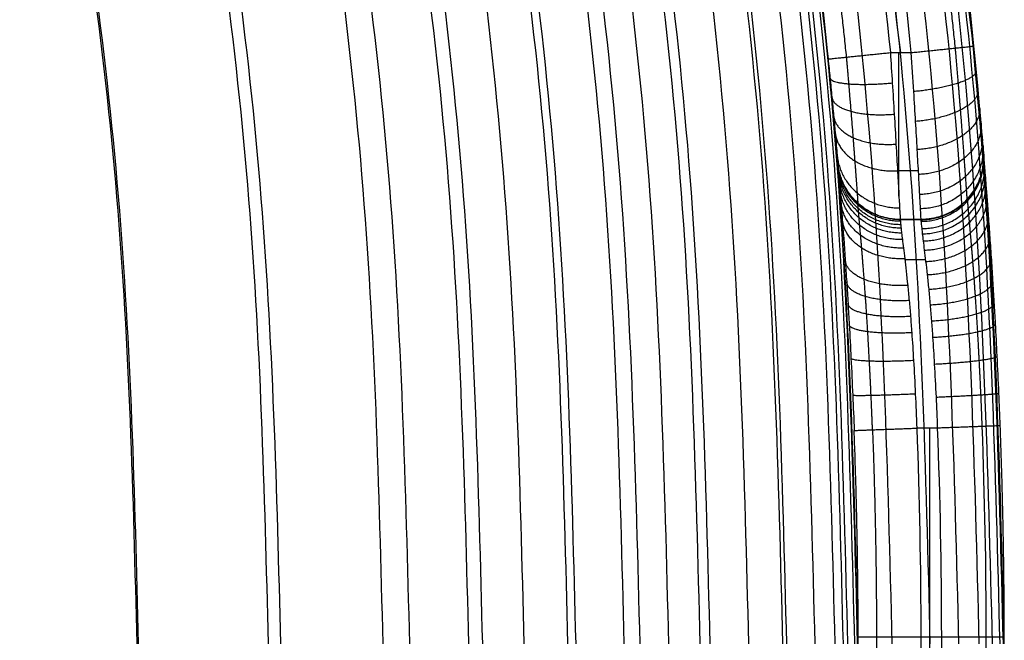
# Model space of a CAD drawing. Header units: millimetres. Extents: x -4093 to -3813, y 367 to 647.
# Tile 654 of 656: x -3837 to -3813, y 507 to 522. Entities that reach past the tile are written whole.
import ezdxf

# ---------------------------------------------------------------- set-up
doc = ezdxf.new("R2010")
doc.units = ezdxf.units.MM
doc.layers.add('Matua', color=18, linetype='Continuous', true_color=0x000000)

msp = doc.modelspace()

# ---------------------------------------------------------------- linework, layer by layer
at = {"layer": 'Matua', "color": 192, "true_color": 0x7d26cd}
for p, q in [((-3815.61, 517.018, -2705.525), (-3815.109, 517.018, -2705.525)), ((-3815.359, 517.018, -2702.545), (-3815.359, 517.018, -2708.506)), ((-3814.899, 502.018, -2713.506), (-3814.899, 512.018, -2713.506)), ((-3815.116, 507.018, -2713.506), (-3814.616, 507.018, -2713.506))]:
    msp.add_line(p, q, dxfattribs=at)
for points, weights, degree, knots in [([(-3813.851, 521.172, -2700.045), (-3827.457, 653.478, -2700.045), (-3960.287, 646.666, -2700.045), (-4093.116, 639.854, -2700.045), (-4093.116, 506.85, -2700.045)], [1, 0.724988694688, 1, 0.724988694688, 1], 2, [-532.016555, -532.016555, -532.016555, -266.008277, -266.008277, 0, 0, 0]), ([(-3813.116, 506.85, -2731.324), (-3813.116, 646.85, -2731.324), (-3953.116, 646.85, -2731.324), (-4093.116, 646.85, -2731.324), (-4093.116, 506.85, -2731.324)], [1, 0.707106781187, 1, 0.707106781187, 1], 2, [439.822972, 439.822972, 439.822972, 659.734457, 659.734457, 879.645943, 879.645943, 879.645943]), ([(-3813.121, 506.85, -2736.061), (-3813.121, 646.845, -2736.061), (-3953.116, 646.845, -2736.061), (-4093.111, 646.845, -2736.061), (-4093.111, 506.85, -2736.061)], [1, 0.707106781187, 1, 0.707106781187, 1], 2, [439.822972, 439.822972, 439.822972, 659.734457, 659.734457, 879.645943, 879.645943, 879.645943]), ([(-3813.138, 506.85, -2738.892), (-3813.138, 646.828, -2738.892), (-3953.116, 646.828, -2738.892), (-4093.095, 646.828, -2738.892), (-4093.095, 506.85, -2738.892)], [1, 0.707106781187, 1, 0.707106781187, 1], 2, [439.822972, 439.822972, 439.822972, 659.734457, 659.734457, 879.645943, 879.645943, 879.645943]), ([(-3813.218, 506.85, -2743.904), (-3813.218, 646.748, -2743.904), (-3953.116, 646.748, -2743.904), (-4093.014, 646.748, -2743.904), (-4093.014, 506.85, -2743.904)], [1, 0.707106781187, 1, 0.707106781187, 1], 2, [439.822972, 439.822972, 439.822972, 659.734457, 659.734457, 879.645943, 879.645943, 879.645943]), ([(-3813.399, 506.85, -2748.725), (-3813.399, 646.567, -2748.725), (-3953.116, 646.567, -2748.725), (-4092.834, 646.567, -2748.725), (-4092.834, 506.85, -2748.725)], [1, 0.707106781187, 1, 0.707106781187, 1], 2, [439.822972, 439.822972, 439.822972, 659.734457, 659.734457, 879.645943, 879.645943, 879.645943]), ([(-3814.288, 521.127, -2698.985), (-3814.646, 524.615, -2698.985), (-3816.552, 538.131, -2698.985), (-3823.473, 561.601, -2698.985), (-3839.185, 589.658, -2698.985), (-3861.673, 614.043, -2698.985), (-3889.402, 632.476, -2698.985), (-3919.816, 643.611, -2698.985), (-3950.669, 647.479, -2698.985), (-3981.29, 644.677, -2698.985), (-4011.152, 635.117, -2698.985), (-4039.075, 618.426, -2698.985), (-4062.773, 595.289, -2698.985), (-4080.28, 567.374, -2698.985), (-4090.488, 537.264, -2698.985), (-4092.677, 516.733, -2698.985), (-4092.677, 506.85, -2698.985), (-4092.677, 506.85, -2698.985), (-4092.677, 506.85, -2698.985), (-4092.677, 506.85, -2698.985)], [0.853553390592, 0.853553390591, 0.853553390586, 0.853553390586, 0.853553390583, 0.853553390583, 0.853553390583, 0.853553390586, 0.853553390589, 0.853553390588, 0.853553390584, 0.853553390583, 0.853553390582, 0.853553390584, 0.853553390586, 0.853553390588, 0.853553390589, 0.853553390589, 0.853553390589, 0.853553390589], 3, [0.1526, 0.1526, 0.1526, 0.1526, 10.59097, 40.763174, 72.572015, 105.699504, 138.814694, 170.997553, 201.475204, 230.832743, 262.02922, 294.235065, 327.033188, 359.941974, 391.645773, 421.06918, 421.06918, 421.06918, 421.069182, 421.069182, 421.069182, 421.069182]), ([(-3813.716, 506.85, -2753.38), (-3813.716, 646.25, -2753.38), (-3953.116, 646.25, -2753.38), (-4092.517, 646.25, -2753.38), (-4092.517, 506.85, -2753.38)], [1, 0.707106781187, 1, 0.707106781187, 1], 2, [439.822972, 439.822972, 439.822972, 659.734457, 659.734457, 879.645943, 879.645943, 879.645943]), ([(-3814.203, 506.85, -2757.856), (-3814.203, 645.763, -2757.856), (-3953.116, 645.763, -2757.856), (-4092.029, 645.763, -2757.856), (-4092.029, 506.85, -2757.856)], [1, 0.707106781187, 1, 0.707106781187, 1], 2, [439.822972, 439.822972, 439.822972, 659.734457, 659.734457, 879.645943, 879.645943, 879.645943]), ([(-3815.594, 521.018, -2698.545), (-3828.378, 645.1, -2698.545), (-3953.116, 645.1, -2698.545), (-4091.366, 645.1, -2698.545), (-4091.366, 506.85, -2698.545)], [0.961289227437, 0.727944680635, 1, 0.707106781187, 1], 2, [455.468583, 455.468583, 455.468583, 659.734457, 659.734457, 879.645943, 879.645943, 879.645943]), ([(-3814.888, 506.85, -2762.145), (-3814.888, 645.078, -2762.145), (-3953.116, 645.078, -2762.145), (-4091.344, 645.078, -2762.145), (-4091.344, 506.85, -2762.145)], [1, 0.707106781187, 1, 0.707106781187, 1], 2, [439.822972, 439.822972, 439.822972, 659.734457, 659.734457, 879.645943, 879.645943, 879.645943]), ([(-3815.8, 506.85, -2766.26), (-3815.8, 644.166, -2766.26), (-3953.116, 644.166, -2766.26), (-4090.432, 644.166, -2766.26), (-4090.432, 506.85, -2766.26)], [1, 0.707106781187, 1, 0.707106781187, 1], 2, [439.822972, 439.822972, 439.822972, 659.734457, 659.734457, 879.645943, 879.645943, 879.645943]), ([(-4090.055, 506.85, -2698.985), (-4090.055, 506.85, -2698.985), (-4090.055, 506.85, -2698.985), (-4090.055, 506.85, -2698.985), (-4090.056, 516.54, -2698.985), (-4087.911, 536.67, -2698.985), (-4077.911, 566.191, -2698.985), (-4060.761, 593.564, -2698.985), (-4037.547, 616.261, -2698.985), (-4010.187, 632.648, -2698.985), (-3980.921, 642.054, -2698.985), (-3950.903, 644.839, -2698.985), (-3920.648, 641.09, -2698.985), (-3890.814, 630.223, -2698.985), (-3863.598, 612.203, -2698.985), (-3841.504, 588.344, -2698.985), (-3826.037, 560.874, -2698.985), (-3819.166, 537.782, -2698.985), (-3817.264, 524.431, -2698.985), (-3816.901, 520.909, -2698.985)], [0.853553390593, 0.853553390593, 0.853553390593, 0.853553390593, 0.853553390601, 0.853553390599, 0.853553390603, 0.853553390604, 0.853553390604, 0.853553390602, 0.853553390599, 0.853553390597, 0.853553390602, 0.853553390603, 0.853553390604, 0.853553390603, 0.8535533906, 0.8535533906, 0.853553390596, 0.853553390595], 3, [0, 0, 0, 0, 0, 0, 0, 29.295194, 60.857456, 93.617091, 126.265972, 158.32636, 189.384457, 218.614835, 248.95853, 280.996845, 313.961564, 346.938503, 378.6044, 408.643837, 419.345606, 419.345606, 419.345606, 419.345606]), ([(-3816.616, 506.85, -2731.324), (-3816.616, 643.35, -2731.324), (-3953.116, 643.35, -2731.324), (-4089.616, 643.35, -2731.324), (-4089.616, 506.85, -2731.324)], [1, 0.707106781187, 1, 0.707106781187, 1], 2, [439.822972, 439.822972, 439.822972, 659.734457, 659.734457, 879.645943, 879.645943, 879.645943]), ([(-3816.629, 506.85, -2737.741), (-3816.629, 643.337, -2737.741), (-3953.116, 643.337, -2737.741), (-4089.603, 643.337, -2737.741), (-4089.603, 506.85, -2737.741)], [1, 0.707106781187, 1, 0.707106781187, 1], 2, [439.822972, 439.822972, 439.822972, 659.734457, 659.734457, 879.645943, 879.645943, 879.645943]), ([(-3816.697, 506.85, -2742.96), (-3816.697, 643.269, -2742.96), (-3953.116, 643.269, -2742.96), (-4089.535, 643.269, -2742.96), (-4089.535, 506.85, -2742.96)], [1, 0.707106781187, 1, 0.707106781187, 1], 2, [439.822972, 439.822972, 439.822972, 659.734457, 659.734457, 879.645943, 879.645943, 879.645943]), ([(-3816.864, 506.85, -2747.933), (-3816.864, 643.102, -2747.933), (-3953.116, 643.102, -2747.933), (-4089.368, 643.102, -2747.933), (-4089.368, 506.85, -2747.933)], [1, 0.707106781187, 1, 0.707106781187, 1], 2, [439.822972, 439.822972, 439.822972, 659.734457, 659.734457, 879.645943, 879.645943, 879.645943]), ([(-3816.97, 506.85, -2770.226), (-3816.97, 642.996, -2770.226), (-3953.116, 642.996, -2770.226), (-4089.262, 642.996, -2770.226), (-4089.262, 506.85, -2770.226)], [1, 0.707106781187, 1, 0.707106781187, 1], 2, [439.822972, 439.822972, 439.822972, 659.734457, 659.734457, 879.645943, 879.645943, 879.645943]), ([(-3817.169, 506.85, -2752.687), (-3817.169, 642.797, -2752.687), (-3953.116, 642.797, -2752.687), (-4089.063, 642.797, -2752.687), (-4089.063, 506.85, -2752.687)], [1, 0.707106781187, 1, 0.707106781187, 1], 2, [439.822972, 439.822972, 439.822972, 659.734457, 659.734457, 879.645943, 879.645943, 879.645943]), ([(-3817.648, 506.85, -2757.211), (-3817.648, 642.318, -2757.211), (-3953.116, 642.318, -2757.211), (-4088.584, 642.318, -2757.211), (-4088.584, 506.85, -2757.211)], [1, 0.707106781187, 1, 0.707106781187, 1], 2, [439.822972, 439.822972, 439.822972, 659.734457, 659.734457, 879.645943, 879.645943, 879.645943]), ([(-3818.327, 506.85, -2761.495), (-3818.327, 641.639, -2761.495), (-3953.116, 641.639, -2761.495), (-4087.905, 641.639, -2761.495), (-4087.905, 506.85, -2761.495)], [1, 0.707106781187, 1, 0.707106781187, 1], 2, [439.822972, 439.822972, 439.822972, 659.734457, 659.734457, 879.645943, 879.645943, 879.645943]), ([(-3818.419, 506.85, -2774.03), (-3818.419, 641.547, -2774.03), (-3953.116, 641.547, -2774.03), (-4087.813, 641.547, -2774.03), (-4087.813, 506.85, -2774.03)], [1, 0.707106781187, 1, 0.707106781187, 1], 2, [439.822972, 439.822972, 439.822972, 659.734457, 659.734457, 879.645943, 879.645943, 879.645943]), ([(-3819.235, 506.85, -2765.564), (-3819.235, 640.731, -2765.564), (-3953.116, 640.731, -2765.564), (-4086.997, 640.731, -2765.564), (-4086.997, 506.85, -2765.564)], [1, 0.707106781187, 1, 0.707106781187, 1], 2, [439.822972, 439.822972, 439.822972, 659.734457, 659.734457, 879.645943, 879.645943, 879.645943]), ([(-3820.162, 506.85, -2777.659), (-3820.162, 639.804, -2777.659), (-3953.116, 639.804, -2777.659), (-4086.071, 639.804, -2777.659), (-4086.071, 506.85, -2777.659)], [1, 0.707106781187, 1, 0.707106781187, 1], 2, [439.822972, 439.822972, 439.822972, 659.734457, 659.734457, 879.645943, 879.645943, 879.645943]), ([(-3820.4, 506.85, -2769.441), (-3820.4, 639.566, -2769.441), (-3953.116, 639.566, -2769.441), (-4085.832, 639.566, -2769.441), (-4085.832, 506.85, -2769.441)], [1, 0.707106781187, 1, 0.707106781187, 1], 2, [439.822972, 439.822972, 439.822972, 659.734457, 659.734457, 879.645943, 879.645943, 879.645943]), ([(-3821.151, 506.85, -2779.412), (-3821.151, 638.815, -2779.412), (-3953.116, 638.815, -2779.412), (-4085.081, 638.815, -2779.412), (-4085.081, 506.85, -2779.412)], [1, 0.707106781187, 1, 0.707106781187, 1], 2, [439.822972, 439.822972, 439.822972, 659.734457, 659.734457, 879.645943, 879.645943, 879.645943]), ([(-3821.84, 506.85, -2773.118), (-3821.84, 638.126, -2773.118), (-3953.116, 638.126, -2773.118), (-4084.393, 638.126, -2773.118), (-4084.393, 506.85, -2773.118)], [1, 0.707106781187, 1, 0.707106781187, 1], 2, [439.822972, 439.822972, 439.822972, 659.734457, 659.734457, 879.645943, 879.645943, 879.645943]), ([(-3822.219, 506.85, -2781.121), (-3822.219, 637.747, -2781.121), (-3953.116, 637.747, -2781.121), (-4084.014, 637.747, -2781.121), (-4084.014, 506.85, -2781.121)], [1, 0.707106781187, 1, 0.707106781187, 1], 2, [439.822972, 439.822972, 439.822972, 659.734457, 659.734457, 879.645943, 879.645943, 879.645943]), ([(-3823.374, 506.85, -2782.796), (-3823.374, 636.592, -2782.796), (-3953.116, 636.592, -2782.796), (-4082.858, 636.592, -2782.796), (-4082.858, 506.85, -2782.796)], [1, 0.707106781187, 1, 0.707106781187, 1], 2, [439.822972, 439.822972, 439.822972, 659.734457, 659.734457, 879.645943, 879.645943, 879.645943]), ([(-3823.567, 506.85, -2776.593), (-3823.567, 636.399, -2776.593), (-3953.116, 636.399, -2776.593), (-4082.665, 636.399, -2776.593), (-4082.665, 506.85, -2776.593)], [1, 0.707106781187, 1, 0.707106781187, 1], 2, [439.822972, 439.822972, 439.822972, 659.734457, 659.734457, 879.645943, 879.645943, 879.645943]), ([(-3824.614, 506.85, -2784.426), (-3824.614, 635.352, -2784.426), (-3953.116, 635.352, -2784.426), (-4081.619, 635.352, -2784.426), (-4081.619, 506.85, -2784.426)], [1, 0.707106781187, 1, 0.707106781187, 1], 2, [439.822972, 439.822972, 439.822972, 659.734457, 659.734457, 879.645943, 879.645943, 879.645943]), ([(-3825.609, 506.85, -2779.892), (-3825.609, 634.357, -2779.892), (-3953.116, 634.357, -2779.892), (-4080.624, 634.357, -2779.892), (-4080.624, 506.85, -2779.892)], [1, 0.707106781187, 1, 0.707106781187, 1], 2, [439.822972, 439.822972, 439.822972, 659.734457, 659.734457, 879.645943, 879.645943, 879.645943]), ([(-3825.941, 506.85, -2786.017), (-3825.941, 634.025, -2786.017), (-3953.116, 634.025, -2786.017), (-4080.291, 634.025, -2786.017), (-4080.291, 506.85, -2786.017)], [1, 0.707106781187, 1, 0.707106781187, 1], 2, [439.822972, 439.822972, 439.822972, 659.734457, 659.734457, 879.645943, 879.645943, 879.645943]), ([(-3827.356, 506.85, -2787.564), (-3827.356, 632.61, -2787.564), (-3953.116, 632.61, -2787.564), (-4078.876, 632.61, -2787.564), (-4078.876, 506.85, -2787.564)], [1, 0.707106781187, 1, 0.707106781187, 1], 2, [439.822972, 439.822972, 439.822972, 659.734457, 659.734457, 879.645943, 879.645943, 879.645943]), ([(-3827.995, 506.85, -2783.034), (-3827.995, 631.971, -2783.034), (-3953.116, 631.971, -2783.034), (-4078.237, 631.971, -2783.034), (-4078.237, 506.85, -2783.034)], [1, 0.707106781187, 1, 0.707106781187, 1], 2, [439.822972, 439.822972, 439.822972, 659.734457, 659.734457, 879.645943, 879.645943, 879.645943]), ([(-3830.444, 506.85, -2790.518), (-3830.444, 629.522, -2790.518), (-3953.116, 629.522, -2790.518), (-4075.789, 629.522, -2790.518), (-4075.789, 506.85, -2790.518)], [1, 0.707106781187, 1, 0.707106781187, 1], 2, [439.822972, 439.822972, 439.822972, 659.734457, 659.734457, 879.645943, 879.645943, 879.645943]), ([(-3830.74, 506.85, -2786.013), (-3830.74, 629.226, -2786.013), (-3953.116, 629.226, -2786.013), (-4075.492, 629.226, -2786.013), (-4075.492, 506.85, -2786.013)], [1, 0.707106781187, 1, 0.707106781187, 1], 2, [439.822972, 439.822972, 439.822972, 659.734457, 659.734457, 879.645943, 879.645943, 879.645943]), ([(-3833.849, 506.85, -2788.82), (-3833.849, 626.117, -2788.82), (-3953.116, 626.117, -2788.82), (-4072.383, 626.117, -2788.82), (-4072.383, 506.85, -2788.82)], [1, 0.707106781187, 1, 0.707106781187, 1], 2, [439.822972, 439.822972, 439.822972, 659.734457, 659.734457, 879.645943, 879.645943, 879.645943]), ([(-3833.886, 506.85, -2793.291), (-3833.886, 626.08, -2793.291), (-3953.116, 626.08, -2793.291), (-4072.347, 626.08, -2793.291), (-4072.347, 506.85, -2793.291)], [1, 0.707106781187, 1, 0.707106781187, 1], 2, [439.822972, 439.822972, 439.822972, 659.734457, 659.734457, 879.645943, 879.645943, 879.645943]), ([(-3814.004, 517.503, -2702.545), (-3814.004, 517.503, -2702.111), (-3814.013, 517.627, -2701.446), (-3814.041, 518.034, -2700.633), (-3814.073, 518.472, -2700.072), (-3814.114, 519.014, -2699.608), (-3814.162, 519.627, -2699.265), (-3814.22, 520.336, -2699.033), (-3814.263, 520.845, -2698.98), (-3814.288, 521.127, -2698.985)], [0.838332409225, 0.838332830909, 0.838737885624, 0.840159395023, 0.841769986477, 0.843893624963, 0.846468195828, 0.849662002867, 0.852130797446, 0.853553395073], 3, [0, 0, 0, 0, 0.901915, 1.385609, 1.880574, 2.377649, 2.867811, 3.342937, 3.935869, 3.935869, 3.935869, 3.935869]), ([(-3816.901, 520.909, -2698.985), (-3816.882, 520.695, -2698.988), (-3816.843, 520.251, -2699.035), (-3816.789, 519.594, -2699.235), (-3816.739, 518.966, -2699.573), (-3816.683, 518.226, -2700.189), (-3816.637, 517.586, -2701.185), (-3816.625, 517.414, -2702.105), (-3816.625, 517.414, -2702.545)], [0.853553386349, 0.854657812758, 0.856858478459, 0.859875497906, 0.862542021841, 0.865437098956, 0.867650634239, 0.868196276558, 0.868197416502], 3, [0.156634, 0.156634, 0.156634, 0.156634, 0.615374, 1.106192, 1.615766, 2.134007, 3.154252, 4.09257, 4.09257, 4.09257, 4.09257]), ([(-3813.614, 518.645, -2702.545), (-3813.558, 517.988, -2702.545), (-3814.004, 517.503, -2702.545), (-3814.45, 517.018, -2702.545), (-3815.109, 517.018, -2702.545)], [1, 0.915604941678, 1, 0.915604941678, 1], 2, [-2.482719, -2.482719, -2.482719, -1.241359, -1.241359, 0, 0, 0]), ([(-3816.273, 511.979, -2713.945), (-3816.283, 512.26, -2713.945), (-3816.307, 512.822, -2713.945), (-3816.345, 513.606, -2713.91), (-3816.381, 514.251, -2713.829), (-3816.413, 514.763, -2713.715), (-3816.442, 515.185, -2713.58), (-3816.483, 515.747, -2713.328), (-3816.524, 516.244, -2712.962), (-3816.558, 516.643, -2712.485), (-3816.579, 516.882, -2712.089), (-3816.595, 517.062, -2711.674), (-3816.606, 517.193, -2711.249), (-3816.616, 517.302, -2710.742), (-3816.622, 517.38, -2710.102), (-3816.625, 517.413, -2709.332), (-3816.625, 517.414, -2708.778), (-3816.625, 517.414, -2708.506)], [0.853553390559, 0.853553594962, 0.853664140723, 0.854221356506, 0.855158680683, 0.856308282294, 0.857573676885, 0.859744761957, 0.862376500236, 0.86464496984, 0.865964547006, 0.866877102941, 0.867462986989, 0.867886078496, 0.868128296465, 0.868198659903, 0.868197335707, 0.868197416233], 3, [-0.056858, -0.056858, -0.056858, -0.056858, 0.79397, 1.696598, 2.51853, 3.042143, 3.595823, 4.183875, 5.445426, 6.091066, 6.697033, 7.274795, 7.817058, 8.329688, 9.116103, 10.004669, 10.822884, 10.822884, 10.822884, 10.822884]), ([(-3814.004, 517.503, -2708.506), (-3814.004, 517.503, -2708.774), (-3814.004, 517.503, -2709.326), (-3814.001, 517.463, -2710.265), (-3813.99, 517.342, -2711.062), (-3813.973, 517.138, -2711.702), (-3813.956, 516.949, -2712.123), (-3813.934, 516.699, -2712.52), (-3813.907, 516.389, -2712.877), (-3813.877, 516.024, -2713.179), (-3813.846, 515.622, -2713.419), (-3813.816, 515.199, -2713.6), (-3813.787, 514.768, -2713.73), (-3813.756, 514.257, -2713.837), (-3813.721, 513.616, -2713.913), (-3813.684, 512.858, -2713.944), (-3813.662, 512.317, -2713.945), (-3813.653, 512.058, -2713.945)], [0.838332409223, 0.838332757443, 0.8383305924, 0.838423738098, 0.838844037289, 0.83986509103, 0.840944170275, 0.842476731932, 0.844388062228, 0.846431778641, 0.848321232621, 0.849881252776, 0.851081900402, 0.85212920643, 0.852973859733, 0.853458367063, 0.853553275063, 0.853553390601], 3, [0, 0, 0, 0, 0.805055, 1.707735, 3.057257, 3.622904, 4.22783, 4.86197, 5.518598, 6.17053, 6.791682, 7.379868, 7.928415, 8.444327, 9.222279, 10.107435, 10.879673, 10.879673, 10.879673, 10.879673])]:
    msp.add_rational_spline(points, weights, degree=degree, knots=knots, dxfattribs=at)
for points, knots in [([(-3815.343, 521.018, -2698.545), (-3815.699, 524.48, -2698.545), (-3816.185, 527.927, -2698.545), (-3816.8, 531.352, -2698.545), (-3818.58, 541.251, -2698.545), (-3821.441, 550.955, -2698.545), (-3825.318, 560.235, -2698.545), (-3829.405, 570.019, -2698.545), (-3834.62, 579.331, -2698.545), (-3840.827, 587.927, -2698.545), (-3847.291, 596.88, -2698.545), (-3854.831, 605.055, -2698.545), (-3863.232, 612.222, -2698.545), (-3871.63, 619.385, -2698.545), (-3880.888, 625.54, -2698.545), (-3890.744, 630.511, -2698.545), (-3900.322, 635.342, -2698.545), (-3910.464, 639.055, -2698.545), (-3920.897, 641.551, -2698.545), (-3930.778, 643.914, -2698.545), (-3940.919, 645.186, -2698.545), (-3951.077, 645.335, -2698.545), (-3960.862, 645.479, -2698.545), (-3970.662, 644.582, -2698.545), (-3980.258, 642.665, -2698.545), (-3990.455, 640.627, -2698.545), (-4000.422, 637.436, -2698.545), (-4009.906, 633.172, -2698.545), (-4019.697, 628.77, -2698.545), (-4028.974, 623.225, -2698.545), (-4037.488, 616.685, -2698.545), (-4046.158, 610.025, -2698.545), (-4054.035, 602.334, -2698.545), (-4060.901, 593.826, -2698.545), (-4067.79, 585.289, -2698.545), (-4073.659, 575.93, -2698.545), (-4078.345, 566.012, -2698.545), (-4082.859, 556.457, -2698.545), (-4086.275, 546.383, -2698.545), (-4088.503, 536.053, -2698.545), (-4090.571, 526.465, -2698.545), (-4091.617, 516.658, -2698.545), (-4091.616, 506.85, -2698.545)], [-421.813317, -421.813317, -421.813317, -421.813317, -411.372456, -411.372456, -411.372456, -381.140547, -381.140547, -381.140547, -349.261718, -349.261718, -349.261718, -316.055191, -316.055191, -316.055191, -282.86105, -282.86105, -282.86105, -250.605694, -250.605694, -250.605694, -220.066513, -220.066513, -220.066513, -190.653987, -190.653987, -190.653987, -159.391445, -159.391445, -159.391445, -127.112992, -127.112992, -127.112992, -94.23819, -94.23819, -94.23819, -61.251873, -61.251873, -61.251873, -29.478835, -29.478835, -29.478835, 0, 0, 0, 0]), ([(-4091.116, 506.85, -2698.545), (-4091.117, 516.615, -2698.545), (-4090.076, 526.38, -2698.545), (-4088.019, 535.926, -2698.545), (-4085.802, 546.21, -2698.545), (-4082.404, 556.24, -2698.545), (-4077.914, 565.754, -2698.545), (-4073.253, 575.629, -2698.545), (-4067.414, 584.948, -2698.545), (-4060.562, 593.45, -2698.545), (-4053.732, 601.924, -2698.545), (-4045.896, 609.585, -2698.545), (-4037.271, 616.222, -2698.545), (-4028.801, 622.738, -2698.545), (-4019.571, 628.267, -2698.545), (-4009.828, 632.659, -2698.545), (-4000.39, 636.913, -2698.545), (-3990.471, 640.101, -2698.545), (-3980.322, 642.142, -2698.545), (-3970.77, 644.063, -2698.545), (-3961.013, 644.968, -2698.545), (-3951.271, 644.838, -2698.545), (-3941.157, 644.703, -2698.545), (-3931.059, 643.451, -2698.545), (-3921.218, 641.113, -2698.545), (-3910.828, 638.645, -2698.545), (-3900.726, 634.965, -2698.545), (-3891.182, 630.172, -2698.545), (-3881.363, 625.241, -2698.545), (-3872.135, 619.131, -2698.545), (-3863.762, 612.016, -2698.545), (-3855.385, 604.899, -2698.545), (-3847.863, 596.776, -2698.545), (-3841.408, 587.878, -2698.545), (-3835.211, 579.334, -2698.545), (-3829.998, 570.075, -2698.545), (-3825.906, 560.345, -2698.545), (-3822.025, 551.115, -2698.545), (-3819.152, 541.461, -2698.545), (-3817.355, 531.61, -2698.545), (-3816.715, 528.101, -2698.545), (-3816.212, 524.567, -2698.545), (-3815.845, 521.018, -2698.545)], [-420.23701, -420.23701, -420.23701, -420.23701, -390.886714, -390.886714, -390.886714, -359.255635, -359.255635, -359.255635, -326.418964, -326.418964, -326.418964, -293.69391, -293.69391, -293.69391, -261.561306, -261.561306, -261.561306, -230.437661, -230.437661, -230.437661, -201.152503, -201.152503, -201.152503, -170.747684, -170.747684, -170.747684, -138.637368, -138.637368, -138.637368, -105.594133, -105.594133, -105.594133, -72.538714, -72.538714, -72.538714, -40.803252, -40.803252, -40.803252, -10.704472, -10.704472, -10.704472, 0, 0, 0, 0]), ([(-4089.616, 506.85, -2700.045), (-4089.617, 516.509, -2700.045), (-4088.588, 526.168, -2700.045), (-4086.552, 535.61, -2700.045), (-4084.36, 545.782, -2700.045), (-4080.999, 555.703, -2700.045), (-4076.557, 565.114, -2700.045), (-4071.947, 574.882, -2700.045), (-4066.172, 584.099, -2700.045), (-4059.394, 592.509, -2700.045), (-4052.639, 600.89, -2700.045), (-4044.887, 608.468, -2700.045), (-4036.356, 615.033, -2700.045), (-4027.978, 621.479, -2700.045), (-4018.848, 626.947, -2700.045), (-4009.212, 631.291, -2700.045), (-3999.876, 635.5, -2700.045), (-3990.065, 638.652, -2700.045), (-3980.026, 640.671, -2700.045), (-3970.578, 642.571, -2700.045), (-3960.928, 643.467, -2700.045), (-3951.291, 643.338, -2700.045), (-3941.287, 643.204, -2700.045), (-3931.298, 641.966, -2700.045), (-3921.565, 639.654, -2700.045), (-3911.288, 637.212, -2700.045), (-3901.295, 633.572, -2700.045), (-3891.855, 628.832, -2700.045), (-3882.143, 623.954, -2700.045), (-3873.015, 617.91, -2700.045), (-3864.733, 610.873, -2700.045), (-3856.447, 603.833, -2700.045), (-3849.007, 595.798, -2700.045), (-3842.623, 586.997, -2700.045), (-3836.492, 578.546, -2700.045), (-3831.336, 569.388, -2700.045), (-3827.289, 559.764, -2700.045), (-3823.45, 550.634, -2700.045), (-3820.608, 541.085, -2700.045), (-3818.831, 531.341, -2700.045), (-3818.198, 527.87, -2700.045), (-3817.7, 524.374, -2700.045), (-3817.338, 520.864, -2700.045)], [0, 0, 0, 0, 29.031264, 29.031264, 29.031264, 60.318528, 60.318528, 60.318528, 92.798279, 92.798279, 92.798279, 125.167627, 125.167627, 125.167627, 156.950966, 156.950966, 156.950966, 187.736311, 187.736311, 187.736311, 216.703154, 216.703154, 216.703154, 246.777487, 246.777487, 246.777487, 278.53878, 278.53878, 278.53878, 311.222849, 311.222849, 311.222849, 343.918972, 343.918972, 343.918972, 375.309483, 375.309483, 375.309483, 405.081102, 405.081102, 405.081102, 415.669221, 415.669221, 415.669221, 415.669221]), ([(-3813.614, 518.645, -2702.545), (-3813.614, 518.645, -2702.245), (-3813.621, 518.73, -2701.783), (-3813.645, 519.011, -2701.218), (-3813.672, 519.314, -2700.826), (-3813.706, 519.691, -2700.5), (-3813.746, 520.118, -2700.256), (-3813.794, 520.615, -2700.087), (-3813.83, 520.973, -2700.045), (-3813.851, 521.172, -2700.045)], [0, 0, 0, 0, 0.912022, 1.401138, 1.901649, 2.404296, 2.899951, 3.380402, 3.979978, 3.979978, 3.979978, 3.979978]), ([(-3815.845, 521.018, -2698.545), (-3815.83, 520.775, -2698.545), (-3815.798, 520.271, -2698.592), (-3815.752, 519.523, -2698.807), (-3815.709, 518.804, -2699.181), (-3815.661, 517.954, -2699.873), (-3815.621, 517.217, -2701), (-3815.61, 517.018, -2702.045), (-3815.61, 517.018, -2702.545)], [-6.350987, -6.350987, -6.350987, -6.350987, -5.610769, -4.818791, -3.996548, -3.160319, -1.514061, 0, 0, 0, 0]), ([(-3815.109, 517.018, -2702.545), (-3815.109, 517.018, -2702.064), (-3815.116, 517.153, -2701.326), (-3815.14, 517.598, -2700.422), (-3815.166, 518.078, -2699.795), (-3815.2, 518.674, -2699.272), (-3815.239, 519.351, -2698.882), (-3815.287, 520.137, -2698.613), (-3815.323, 520.704, -2698.545), (-3815.343, 521.018, -2698.545)], [-6.324696, -6.324696, -6.324696, -6.324696, -4.875375, -4.098108, -3.302731, -2.503962, -1.716301, -0.952804, 0, 0, 0, 0]), ([(-3817.338, 520.864, -2700.045), (-3817.322, 520.714, -2700.045), (-3817.29, 520.403, -2700.074), (-3817.245, 519.94, -2700.209), (-3817.203, 519.495, -2700.443), (-3817.155, 518.97, -2700.875), (-3817.115, 518.514, -2701.58), (-3817.105, 518.391, -2702.233), (-3817.105, 518.392, -2702.545)], [0, 0, 0, 0, 0.460737, 0.953691, 1.465483, 1.98598, 3.010668, 3.953071, 3.953071, 3.953071, 3.953071]), ([(-3813.214, 512.074, -2715.006), (-3813.223, 512.334, -2715.006), (-3813.246, 512.892, -2715.005), (-3813.284, 513.712, -2714.974), (-3813.322, 514.441, -2714.891), (-3813.356, 515.049, -2714.768), (-3813.388, 515.583, -2714.612), (-3813.424, 516.129, -2714.386), (-3813.461, 516.671, -2714.073), (-3813.497, 517.176, -2713.666), (-3813.53, 517.61, -2713.18), (-3813.557, 517.953, -2712.645), (-3813.577, 518.204, -2712.096), (-3813.598, 518.462, -2711.294), (-3813.61, 518.602, -2710.361), (-3813.614, 518.644, -2709.343), (-3813.614, 518.645, -2708.774), (-3813.614, 518.645, -2708.506)], [-10.879673, -10.879673, -10.879673, -10.879673, -10.107435, -9.222279, -8.444327, -7.928415, -7.379868, -6.791682, -6.17053, -5.518598, -4.86197, -4.22783, -3.622904, -3.057257, -1.707735, -0.805055, 0, 0, 0, 0]), ([(-3817.105, 518.392, -2708.506), (-3817.105, 518.392, -2708.778), (-3817.105, 518.391, -2709.347), (-3817.102, 518.357, -2710.178), (-3817.095, 518.269, -2710.903), (-3817.084, 518.143, -2711.503), (-3817.071, 517.985, -2712.024), (-3817.053, 517.76, -2712.554), (-3817.028, 517.451, -2713.078), (-3816.988, 516.923, -2713.727), (-3816.94, 516.257, -2714.228), (-3816.892, 515.535, -2714.56), (-3816.86, 515.013, -2714.732), (-3816.825, 514.403, -2714.871), (-3816.786, 513.668, -2714.967), (-3816.746, 512.82, -2715.005), (-3816.722, 512.243, -2715.006), (-3816.712, 511.962, -2715.006)], [-10.822884, -10.822884, -10.822884, -10.822884, -10.004669, -9.116103, -8.329688, -7.817058, -7.274795, -6.697033, -6.091066, -5.445426, -4.183875, -3.595823, -3.042143, -2.51853, -1.696598, -0.79397, 0.056858, 0.056858, 0.056858, 0.056858]), ([(-3815.61, 517.018, -2708.506), (-3815.61, 517.018, -2708.778), (-3815.61, 517.018, -2709.324), (-3815.607, 516.986, -2710.066), (-3815.6, 516.912, -2710.666), (-3815.589, 516.812, -2711.13), (-3815.576, 516.696, -2711.51), (-3815.558, 516.539, -2711.872), (-3815.533, 516.335, -2712.212), (-3815.492, 516.001, -2712.617), (-3815.443, 515.583, -2712.931), (-3815.395, 515.089, -2713.158), (-3815.363, 514.708, -2713.282), (-3815.327, 514.235, -2713.39), (-3815.288, 513.624, -2713.47), (-3815.247, 512.861, -2713.505), (-3815.224, 512.302, -2713.506), (-3815.213, 512.018, -2713.506)], [-10.822884, -10.822884, -10.822884, -10.822884, -10.004669, -9.116103, -8.329688, -7.817058, -7.274795, -6.697033, -6.091066, -5.445426, -4.183875, -3.595823, -3.042143, -2.51853, -1.696598, -0.79397, 0.056858, 0.056858, 0.056858, 0.056858]), ([(-3814.713, 512.018, -2713.506), (-3814.722, 512.276, -2713.506), (-3814.744, 512.806, -2713.505), (-3814.782, 513.533, -2713.476), (-3814.819, 514.133, -2713.406), (-3814.854, 514.601, -2713.31), (-3814.885, 514.989, -2713.195), (-3814.92, 515.361, -2713.039), (-3814.957, 515.709, -2712.834), (-3814.993, 516.022, -2712.579), (-3815.026, 516.289, -2712.277), (-3815.052, 516.508, -2711.933), (-3815.072, 516.677, -2711.561), (-3815.093, 516.863, -2710.981), (-3815.105, 516.979, -2710.231), (-3815.109, 517.018, -2709.32), (-3815.109, 517.019, -2708.774), (-3815.109, 517.018, -2708.506)], [-10.879673, -10.879673, -10.879673, -10.879673, -10.107435, -9.222279, -8.444327, -7.928415, -7.379868, -6.791682, -6.17053, -5.518598, -4.86197, -4.22783, -3.622904, -3.057257, -1.707735, -0.805055, 0, 0, 0, 0])]:
    msp.add_open_spline(points, degree=3, knots=knots, dxfattribs=at)
at = {"layer": 'Matua', "color": 192, "true_color": 0x7d26cd, "extrusion": (0.102299, -0.994754, 6.5981e-07)}
msp.add_rational_spline([(-3815.343, 521.018, -2698.545), (-3813.851, 521.172, -2698.545), (-3813.851, 521.172, -2700.045)], [1, 0.707106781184, 1], degree=2, dxfattribs=at)
at = {"layer": 'Matua', "color": 192, "true_color": 0x7d26cd, "extrusion": (-0.102671, 0.994715, -6.39714e-07)}
msp.add_rational_spline([(-3817.338, 520.864, -2700.045), (-3817.338, 520.864, -2698.545), (-3815.845, 521.018, -2698.545)], [1, 0.707106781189, 1], degree=2, dxfattribs=at)
at = {"layer": 'Matua', "color": 192, "true_color": 0x7d26cd}
for points, degree in [([(-3815.845, 521.018, -2698.545), (-3815.594, 521.018, -2698.545), (-3815.343, 521.018, -2698.545)], 2), ([(-3813.614, 518.645, -2708.506), (-3813.614, 518.645, -2705.525), (-3813.614, 518.645, -2702.545)], 2), ([(-3817.105, 518.392, -2702.545), (-3817.105, 518.392, -2705.525), (-3817.105, 518.392, -2708.506)], 2), ([(-3815.674, 518.19, -2699.717), (-3815.423, 518.19, -2699.717), (-3815.172, 518.19, -2699.717)], 2), ([(-3816.625, 517.414, -2708.506), (-3816.625, 517.414, -2705.525), (-3816.625, 517.414, -2702.545)], 2), ([(-3814.004, 517.503, -2702.545), (-3814.004, 517.503, -2705.525), (-3814.004, 517.503, -2708.506)], 2), ([(-3815.61, 517.018, -2702.545), (-3815.359, 517.018, -2702.545), (-3815.109, 517.018, -2702.545)], 2), ([(-3815.109, 517.018, -2708.506), (-3815.359, 517.018, -2708.506), (-3815.61, 517.018, -2708.506)], 2), ([(-3815.61, 517.018, -2702.545), (-3815.61, 517.018, -2705.525), (-3815.61, 517.018, -2708.506)], 2), ([(-3815.109, 517.018, -2708.506), (-3815.109, 517.018, -2705.525), (-3815.109, 517.018, -2702.545)], 2), ([(-3814.997, 516.049, -2712.537), (-3815.247, 516.049, -2712.537), (-3815.498, 516.049, -2712.537)], 2), ([(-3814.713, 512.018, -2713.506), (-3814.963, 512.018, -2713.506), (-3815.213, 512.018, -2713.506)], 2), ([(-3815.213, 512.018, -2713.506), (-3815.088, 508.687, -2713.506), (-3815.084, 505.35, -2713.506), (-3815.201, 502.018, -2713.506)], 3), ([(-3814.7, 502.018, -2713.506), (-3814.584, 505.35, -2713.506), (-3814.588, 508.687, -2713.506), (-3814.713, 512.018, -2713.506)], 3), ([(-3813.653, 512.058, -2713.945), (-3813.527, 508.701, -2713.945), (-3813.523, 505.339, -2713.945), (-3813.64, 501.981, -2713.945)], 3)]:
    msp.add_open_spline(points, degree=degree, dxfattribs=at)
at = {"layer": 'Matua', "color": 192, "true_color": 0x7d26cd, "extrusion": (1, 2.37949e-11, -2.32361e-11)}
msp.add_rational_spline([(-3815.641, 517.581, -2700.5), (-3815.641, 518.744, -2698.545), (-3815.641, 521.018, -2698.545)], [0.866873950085, 0.809386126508, 0.999999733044], degree=2, dxfattribs=at)
at = {"layer": 'Matua', "color": 192, "true_color": 0x7d26cd, "extrusion": (-0.095385, 0.967848, 0.23275)}
msp.add_rational_spline([(-3813.791, 520.581, -2700.115), (-3813.756, 520.225, -2698.622), (-3815.284, 520.083, -2698.656)], [1, 0.698951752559, 1.00000001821], degree=2, dxfattribs=at)
at = {"layer": 'Matua', "color": 192, "true_color": 0x7d26cd, "extrusion": (0.097745, -0.978673, -0.180679)}
msp.add_rational_spline([(-3817.292, 520.415, -2700.087), (-3817.265, 520.151, -2698.638), (-3815.799, 520.292, -2698.612)], [1.00000000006, 0.713457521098, 0.999999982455], degree=2, dxfattribs=at)
at = {"layer": 'Matua', "color": 192, "true_color": 0x7d26cd, "extrusion": (-0.086471, 0.907519, 0.411013)}
msp.add_rational_spline([(-3813.747, 520.129, -2700.268), (-3813.687, 519.491, -2698.846), (-3815.241, 519.368, -2698.902)], [1, 0.693133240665, 1.00000001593], degree=2, dxfattribs=at)
at = {"layer": 'Matua', "color": 192, "true_color": 0x7d26cd, "extrusion": (0.089263, -0.925682, -0.367622)}
msp.add_rational_spline([(-3817.246, 519.952, -2700.222), (-3817.195, 519.422, -2698.875), (-3815.753, 519.542, -2698.828)], [1.00000000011, 0.719523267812, 0.999999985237], degree=2, dxfattribs=at)
at = {"layer": 'Matua', "color": 192, "true_color": 0x7d26cd, "extrusion": (-0.074786, 0.811204, 0.579961)}
msp.add_rational_spline([(-3813.707, 519.702, -2700.512), (-3813.623, 518.788, -2699.223), (-3815.201, 518.692, -2699.291)], [1, 0.687971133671, 1.00000001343], degree=2, dxfattribs=at)
at = {"layer": 'Matua', "color": 192, "true_color": 0x7d26cd, "extrusion": (0.077604, -0.83332, -0.547317)}
msp.add_rational_spline([(-3817.204, 519.507, -2700.456), (-3817.132, 518.73, -2699.263), (-3815.711, 518.823, -2699.202)], [1.00000000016, 0.724880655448, 0.999999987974], degree=2, dxfattribs=at)
at = {"layer": 'Matua', "color": 192, "true_color": 0x7d26cd, "extrusion": (-0.060987, 0.681643, 0.729139)}
msp.add_rational_spline([(-3813.673, 519.326, -2700.838), (-3813.569, 518.163, -2699.742), (-3815.167, 518.096, -2699.814)], [1, 0.683703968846, 1.00000001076], degree=2, dxfattribs=at)
at = {"layer": 'Matua', "color": 192, "true_color": 0x7d26cd, "extrusion": (0.063485, -0.703898, -0.707459)}
msp.add_rational_spline([(-3817.168, 519.111, -2700.782), (-3817.079, 518.12, -2699.787), (-3815.674, 518.183, -2699.724)], [1.00000000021, 0.729273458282, 0.999999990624], degree=2, dxfattribs=at)
at = {"layer": 'Matua', "color": 192, "true_color": 0x7d26cd, "extrusion": (-0.045873, 0.525579, 0.849507)}
msp.add_rational_spline([(-3813.646, 519.023, -2701.23), (-3813.527, 517.656, -2700.378), (-3815.141, 517.617, -2700.441)], [1, 0.680462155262, 1.00000000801], degree=2, dxfattribs=at)
at = {"layer": 'Matua', "color": 192, "true_color": 0x7d26cd, "extrusion": (-0.030242, 0.352776, 0.935219)}
msp.add_rational_spline([(-3813.628, 518.807, -2701.663), (-3813.498, 517.293, -2701.088), (-3815.122, 517.276, -2701.134)], [1, 0.678264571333, 1.00000000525], degree=2, dxfattribs=at)
at = {"layer": 'Matua', "color": 192, "true_color": 0x7d26cd, "extrusion": (-1.94681e-10, -2.20644e-10, -1)}
msp.add_rational_spline([(-3813.614, 518.645, -2708.506), (-3813.558, 517.988, -2708.506), (-3814.004, 517.503, -2708.506), (-3814.45, 517.018, -2708.506), (-3815.109, 517.018, -2708.506)], [1, 0.915604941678, 1, 0.915604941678, 1], degree=2, knots=[-2.482719, -2.482719, -2.482719, -1.241359, -1.241359, 0, 0, 0], dxfattribs=at)
at = {"layer": 'Matua', "color": 192, "true_color": 0x7d26cd}
for points, weights, degree in [([(-3815.109, 517.018, -2705.525), (-3813.476, 517.018, -2705.525), (-3813.614, 518.645, -2705.525)], [1, 0.676664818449, 1], 2), ([(-3815.61, 517.018, -2708.506), (-3816.988, 517.018, -2708.506), (-3817.105, 518.392, -2708.506)], [1, 0.736394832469, 1], 2), ([(-3815.61, 517.018, -2702.545), (-3816.988, 517.018, -2702.545), (-3817.105, 518.392, -2702.545)], [1, 0.736394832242, 1], 2), ([(-3815.61, 517.018, -2705.525), (-3816.988, 517.018, -2705.525), (-3817.105, 518.392, -2705.525)], [1, 0.736394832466, 1], 2), ([(-3816.273, 511.979, -2713.945), (-3816.149, 508.673, -2713.945), (-3816.145, 505.362, -2713.945), (-3816.261, 502.056, -2713.945)], [0.853553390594, 0.853553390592, 0.853553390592, 0.853553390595], 3)]:
    msp.add_rational_spline(points, weights, degree=degree, dxfattribs=at)
at = {"layer": 'Matua', "color": 192, "true_color": 0x7d26cd, "extrusion": (-0.001699, 0.020007, 0.999798)}
msp.add_rational_spline([(-3815.108, 517.013, -2709.281), (-3813.476, 517.013, -2709.278), (-3813.613, 518.639, -2709.311)], [1, 0.676685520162, 1], degree=2, dxfattribs=at)
at = {"layer": 'Matua', "color": 192, "true_color": 0x7d26cd, "extrusion": (-0.007043, 0.083859, 0.996453)}
msp.add_rational_spline([(-3815.104, 516.975, -2710.086), (-3813.473, 516.976, -2710.075), (-3813.61, 518.595, -2710.212)], [1, 0.676906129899, 1], degree=2, dxfattribs=at)
at = {"layer": 'Matua', "color": 192, "true_color": 0x7d26cd, "extrusion": (0.031551, -0.366346, -0.929944)}
msp.add_rational_spline([(-3817.12, 518.564, -2701.629), (-3817.009, 517.281, -2701.12), (-3815.625, 517.297, -2701.079)], [1.0000000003, 0.734793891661, 0.999999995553], degree=2, dxfattribs=at)
at = {"layer": 'Matua', "color": 192, "true_color": 0x7d26cd, "extrusion": (0.001744, -0.020586, -0.999787)}
msp.add_rational_spline([(-3815.61, 517.013, -2709.293), (-3816.988, 517.013, -2709.295), (-3817.104, 518.386, -2709.324)], [1, 0.736374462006, 1], degree=2, dxfattribs=at)
at = {"layer": 'Matua', "color": 192, "true_color": 0x7d26cd, "extrusion": (0.007083, -0.083849, -0.996453)}
msp.add_rational_spline([(-3815.606, 516.975, -2710.085), (-3816.985, 516.974, -2710.095), (-3817.101, 518.343, -2710.211)], [1, 0.736173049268, 1], degree=2, dxfattribs=at)
at = {"layer": 'Matua', "color": 192, "true_color": 0x7d26cd, "extrusion": (-0.021259, 0.257616, 0.966013)}
msp.add_rational_spline([(-3815.086, 516.8, -2711.155), (-3813.462, 516.809, -2711.122), (-3813.591, 518.373, -2711.541)], [1, 0.67840881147, 1], degree=2, dxfattribs=at)
at = {"layer": 'Matua', "color": 192, "true_color": 0x7d26cd, "extrusion": (0.014556, -0.173775, -0.984678)}
msp.add_rational_spline([(-3815.598, 516.893, -2710.73), (-3816.979, 516.889, -2710.75), (-3817.093, 518.245, -2710.991)], [1, 0.735598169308, 1], degree=2, dxfattribs=at)
at = {"layer": 'Matua', "color": 192, "true_color": 0x7d26cd, "extrusion": (0.020699, -0.249409, -0.968177)}
msp.add_rational_spline([(-3815.589, 516.81, -2711.118), (-3816.973, 516.802, -2711.145), (-3817.084, 518.138, -2711.492)], [1, 0.734875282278, 1], degree=2, dxfattribs=at)
at = {"layer": 'Matua', "color": 192, "true_color": 0x7d26cd, "extrusion": (-0.028984, 0.356297, 0.933923)}
msp.add_rational_spline([(-3815.072, 516.675, -2711.545), (-3813.454, 516.691, -2711.501), (-3813.577, 518.198, -2712.08)], [1, 0.679803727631, 1], degree=2, dxfattribs=at)
at = {"layer": 'Matua', "color": 192, "true_color": 0x7d26cd, "extrusion": (0.028013, -0.342497, -0.939101)}
msp.add_rational_spline([(-3815.576, 516.693, -2711.496), (-3816.964, 516.68, -2711.532), (-3817.071, 517.98, -2712.01)], [1, 0.733690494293, 1], degree=2, dxfattribs=at)
at = {"layer": 'Matua', "color": 192, "true_color": 0x7d26cd, "extrusion": (-0.037589, 0.472883, 0.880323)}
msp.add_rational_spline([(-3815.052, 516.504, -2711.92), (-3813.444, 516.533, -2711.866), (-3813.556, 517.945, -2712.629)], [1, 0.681977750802, 1], degree=2, dxfattribs=at)
at = {"layer": 'Matua', "color": 192, "true_color": 0x7d26cd, "extrusion": (0.036292, -0.452756, -0.890896)}
msp.add_rational_spline([(-3815.557, 516.536, -2711.86), (-3816.953, 516.513, -2711.905), (-3817.052, 517.753, -2712.539)], [1, 0.731850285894, 1], degree=2, dxfattribs=at)
at = {"layer": 'Matua', "color": 192, "true_color": 0x7d26cd, "extrusion": (0.044594, -0.573054, -0.818303)}
msp.add_rational_spline([(-3815.533, 516.333, -2712.198), (-3816.939, 516.297, -2712.249), (-3817.028, 517.446, -2713.058)], [1, 0.729240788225, 1], degree=2, dxfattribs=at)
at = {"layer": 'Matua', "color": 192, "true_color": 0x7d26cd, "extrusion": (-0.046114, 0.59865, 0.799682)}
msp.add_rational_spline([(-3815.025, 516.285, -2712.265), (-3813.432, 516.329, -2712.206), (-3813.53, 517.601, -2713.164)], [1, 0.685026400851, 1], degree=2, dxfattribs=at)
at = {"layer": 'Matua', "color": 192, "true_color": 0x7d26cd, "extrusion": (-0.05321, 0.720369, 0.691547)}
msp.add_rational_spline([(-3814.992, 516.013, -2712.572), (-3813.416, 516.074, -2712.514), (-3813.496, 517.162, -2713.654)], [1, 0.68883493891, 1], degree=2, dxfattribs=at)
at = {"layer": 'Matua', "color": 192, "true_color": 0x7d26cd, "extrusion": (0.052121, -0.695569, -0.716567)}
msp.add_rational_spline([(-3815.501, 516.076, -2712.51), (-3816.921, 516.024, -2712.563), (-3816.997, 517.04, -2713.555)], [1, 0.725798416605, 1], degree=2, dxfattribs=at)
at = {"layer": 'Matua', "color": 192, "true_color": 0x7d26cd, "extrusion": (-0.057675, 0.821585, 0.567161)}
msp.add_rational_spline([(-3814.956, 515.696, -2712.831), (-3813.398, 515.77, -2712.78), (-3813.46, 516.653, -2714.065)], [1, 0.692899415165, 1], degree=2, dxfattribs=at)
at = {"layer": 'Matua', "color": 192, "true_color": 0x7d26cd, "extrusion": (0.059377, -0.878537, -0.47397)}
msp.add_rational_spline([(-3815.43, 515.437, -2712.989), (-3816.88, 515.361, -2713.03), (-3816.926, 516.048, -2714.309)], [1, 0.718329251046, 1], degree=2, dxfattribs=at)
at = {"layer": 'Matua', "color": 192, "true_color": 0x7d26cd, "extrusion": (-0.059293, 0.894141, 0.443843)}
msp.add_rational_spline([(-3814.92, 515.347, -2713.036), (-3813.378, 515.429, -2712.995), (-3813.423, 516.113, -2714.379)], [1, 0.6966279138, 1], degree=2, dxfattribs=at)
at = {"layer": 'Matua', "color": 192, "true_color": 0x7d26cd, "extrusion": (0.059232, -0.930875, -0.360504)}
msp.add_rational_spline([(-3815.395, 515.075, -2713.155), (-3816.858, 514.994, -2713.187), (-3816.892, 515.521, -2714.554)], [1, 0.715172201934, 1], degree=2, dxfattribs=at)
at = {"layer": 'Matua', "color": 192, "true_color": 0x7d26cd, "extrusion": (-0.058719, 0.94125, 0.332568)}
msp.add_rational_spline([(-3814.885, 514.973, -2713.193), (-3813.356, 515.058, -2713.163), (-3813.388, 515.567, -2714.607)], [1, 0.699734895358, 1], degree=2, dxfattribs=at)
at = {"layer": 'Matua', "color": 192, "true_color": 0x7d26cd, "extrusion": (0.057619, -0.962921, -0.263558)}
msp.add_rational_spline([(-3815.362, 514.695, -2713.28), (-3816.837, 514.613, -2713.302), (-3816.86, 515.002, -2714.726)], [1, 0.712658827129, 1], degree=2, dxfattribs=at)
at = {"layer": 'Matua', "color": 192, "true_color": 0x7d26cd, "extrusion": (-0.056767, 0.96914, 0.239885)}
msp.add_rational_spline([(-3814.853, 514.588, -2713.307), (-3813.334, 514.672, -2713.287), (-3813.356, 515.036, -2714.763)], [1, 0.702121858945, 1], degree=2, dxfattribs=at)
at = {"layer": 'Matua', "color": 192, "true_color": 0x7d26cd, "extrusion": (0.055065, -0.981313, -0.184372)}
msp.add_rational_spline([(-3815.333, 514.305, -2713.369), (-3816.815, 514.225, -2713.384), (-3816.831, 514.498, -2714.843)], [1, 0.710755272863, 1], degree=2, dxfattribs=at)
at = {"layer": 'Matua', "color": 192, "true_color": 0x7d26cd, "extrusion": (-0.054076, 0.984724, 0.165511)}
msp.add_rational_spline([(-3814.825, 514.196, -2713.388), (-3813.313, 514.276, -2713.375), (-3813.327, 514.526, -2714.867)], [1, 0.703886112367, 1], degree=2, dxfattribs=at)
at = {"layer": 'Matua', "color": 192, "true_color": 0x7d26cd, "extrusion": (0.049942, -0.994866, -0.088018)}
msp.add_rational_spline([(-3815.29, 513.637, -2713.458), (-3816.781, 513.562, -2713.465), (-3816.788, 513.694, -2714.953)], [1, 0.708667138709, 1], degree=2, dxfattribs=at)
at = {"layer": 'Matua', "color": 192, "true_color": 0x7d26cd, "extrusion": (-0.049109, 0.995662, 0.079029)}
msp.add_rational_spline([(-3814.784, 513.554, -2713.465), (-3813.28, 513.628, -2713.459), (-3813.286, 513.747, -2714.961)], [1, 0.705727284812, 1], degree=2, dxfattribs=at)
at = {"layer": 'Matua', "color": 192, "true_color": 0x7d26cd, "extrusion": (0.043599, -0.998804, -0.022127)}
msp.add_rational_spline([(-3815.247, 512.835, -2713.5), (-3816.745, 512.77, -2713.501), (-3816.746, 512.803, -2714.999)], [1, 0.707448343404, 1], degree=2, dxfattribs=at)
at = {"layer": 'Matua', "color": 192, "true_color": 0x7d26cd, "extrusion": (0.04288, -0.998911, -0.018385)}
msp.add_rational_spline([(-3814.744, 512.762, -2713.501), (-3813.244, 512.827, -2713.5), (-3813.245, 512.854, -2715.001)], [1, 0.706827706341, 1], degree=2, dxfattribs=at)
at = {"layer": 'Matua', "color": 192, "true_color": 0x7d26cd, "extrusion": (-0.037453, 0.999298, 1.60613e-09)}
msp.add_rational_spline([(-3816.712, 511.962, -2715.006), (-3816.712, 511.962, -2713.506), (-3815.213, 512.018, -2713.506)], [1, 0.707106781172, 1], degree=2, dxfattribs=at)
at = {"layer": 'Matua', "color": 192, "true_color": 0x7d26cd, "extrusion": (-0.037318, 0.999303, 1.52941e-10)}
msp.add_rational_spline([(-3813.214, 512.074, -2715.006), (-3813.214, 512.074, -2713.506), (-3814.713, 512.018, -2713.506)], [1, 0.707106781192, 1], degree=2, dxfattribs=at)
at = {"layer": 'Matua', "color": 192, "true_color": 0x7d26cd, "extrusion": (2.2848e-10, 8.70085e-13, -1)}
msp.add_rational_spline([(-3813.116, 506.85, -2715.006), (-3813.116, 509.463, -2715.006), (-3813.214, 512.074, -2715.006)], [1, 0.999825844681, 1], degree=2, dxfattribs=at)
at = {"layer": 'Matua', "color": 192, "true_color": 0x7d26cd, "extrusion": (-4.84398e-10, 3.91249e-12, -1)}
msp.add_rational_spline([(-3816.616, 506.85, -2715.006), (-3816.616, 509.407, -2715.006), (-3816.712, 511.962, -2715.006)], [1, 0.999824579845, 1], degree=2, dxfattribs=at)
at = {"layer": 'Matua', "color": 192, "true_color": 0x7d26cd, "extrusion": (-0.001222, 0.999999, 2.30338e-13)}
msp.add_rational_spline([(-3816.616, 507.017, -2715.006), (-3816.616, 507.017, -2713.506), (-3815.116, 507.018, -2713.506)], [1, 0.707106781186, 1], degree=2, dxfattribs=at)
at = {"layer": 'Matua', "color": 192, "true_color": 0x7d26cd, "extrusion": (0.001218, -0.999999, -1.18486e-13)}
msp.add_rational_spline([(-3814.616, 507.018, -2713.506), (-3813.116, 507.02, -2713.506), (-3813.116, 507.02, -2715.006)], [1, 0.707106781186, 1], degree=2, dxfattribs=at)

doc.saveas('drawing.dxf')
